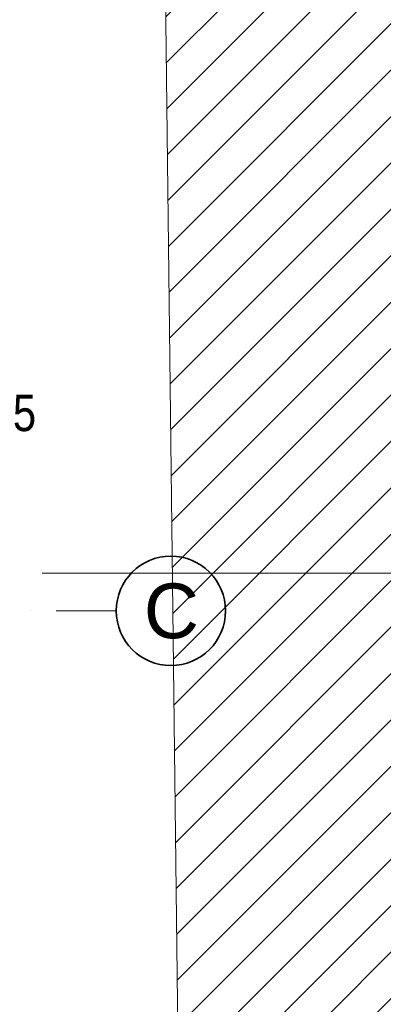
# Model space of a CAD drawing. Header units: millimetres. Extents: x -1465 to 393277, y -3788 to 454312.
# Tile 840 of 958: x 379040 to 381036, y 294921 to 300321. Entities that reach past the tile are written whole.
import ezdxf

# ---------------------------------------------------------------- set-up
doc = ezdxf.new("R2010")
doc.units = ezdxf.units.MM
doc.linetypes.add('Kropki i Kreski', pattern=[6.702778, 3.527778, -1.763889, 0, -1.411111])
doc.layers.add('2D - Ogólne', color=8, linetype='Continuous')
doc.layers.add('Konstrukcja - Siatka mod', color=8, linetype='Continuous')
doc.layers.add('\xa0♦EL - Gniazda (opis)', color=1, linetype='Continuous', lineweight=18)
doc.styles.add('Arial Narrow', font='ARIALN.TTF')
doc.styles.add('STYL_AUTOMATYCZNY_1', font='ARIALN.TTF')

msp = doc.modelspace()

# ---------------------------------------------------------------- hatches: boundary and pattern name
at = {"linetype": 'Continuous', "lineweight": 15}
h = msp.add_hatch(dxfattribs=at)
h.set_pattern_fill('Bloczki_ceramiczne_0003', color=8, style=0, pattern_type=2)
h.set_pattern_definition([(45, (120894.27, 578506.62), (-127.27922, 127.27922), [])])
h.paths.add_polyline_path([(379781.7, 305383.9), (379971.8, 289395.6), (380112.8, 289198.5), (382734.7, 289192.5), (382734.7, 305367.6)])

# ---------------------------------------------------------------- linework, layer by layer
at = {"color": 8, "linetype": 'Continuous', "lineweight": 13, "ltscale": 100, "flags": 128}
msp.add_lwpolyline([(379781.7, 305383.9), (379971.8, 289395.6), (380112.8, 289198.5), (382734.7, 289192.5), (382734.7, 305367.6)], close=True, dxfattribs=at)
at = {"layer": '2D - Ogólne', "color": 8, "linetype": 'Continuous', "lineweight": 13, "ltscale": 100}
msp.add_line((381396.3, 297285.2), (379162.9, 297285.2), dxfattribs=at)
at = {"layer": 'Konstrukcja - Siatka mod', "color": 8, "linetype": 'Kropki i Kreski', "lineweight": 13, "ltscale": 100}
msp.add_line((378569.9, 297078.9), (379569.9, 297078.9), dxfattribs=at)
at = {"layer": 'Konstrukcja - Siatka mod', "color": 8, "linetype": 'Continuous', "lineweight": 35, "ltscale": 100}
msp.add_circle((379869.9, 297078.9), 300, dxfattribs=at)

# ---------------------------------------------------------------- texts
at = {"layer": 'Konstrukcja - Siatka mod', "color": 8, "linetype": 'Continuous', "lineweight": 13, "insert": (379721.3, 297228.9), "char_height": 300, "attachment_point": 1, "style": 'STYL_AUTOMATYCZNY_1'}
msp.add_mtext('\\A1;{\\pql;\\pt0;\\fArial|b0|i0|c238|p0;\\W1.000000;C}', dxfattribs=at)
at = {"layer": '\xa0♦EL - Gniazda (opis)', "linetype": 'Continuous', "insert": (378646, 298163.4), "char_height": 200, "width": 1572.04, "attachment_point": 5, "line_spacing_factor": 0.7, "style": 'Arial Narrow'}
msp.add_mtext('\\C1;\\fArial Narrow|b0|i0;\\A1;RG2/G15\\C3;\\P', dxfattribs=at)

doc.saveas('drawing.dxf')
